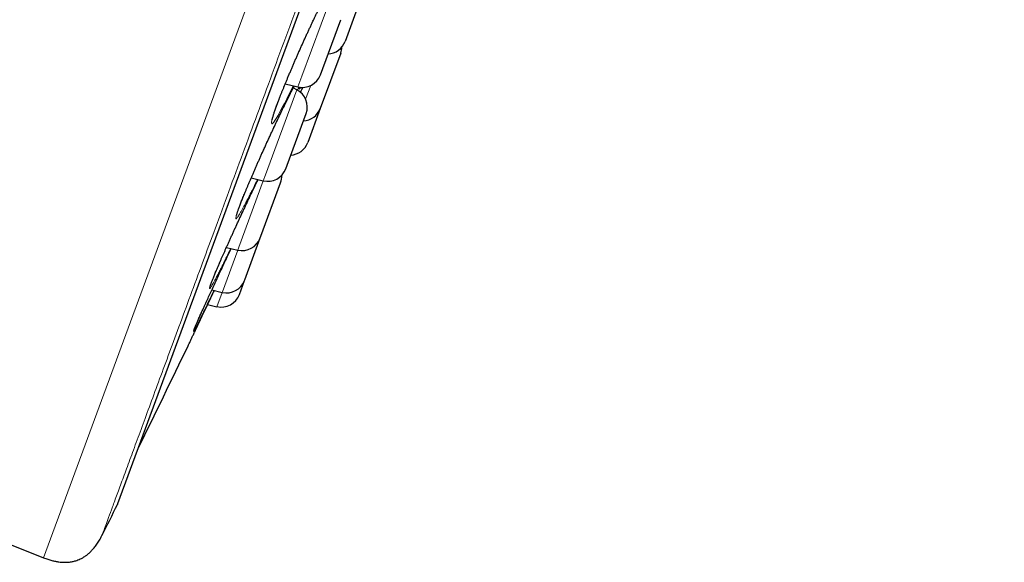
# Model space of a CAD drawing. Header units: millimetres. Extents: x 8 to 949, y 12 to 889.
# Tile 548 of 556: x 834 to 860, y 816 to 830. Entities that reach past the tile are written whole.
import ezdxf

# ---------------------------------------------------------------- set-up
doc = ezdxf.new("R2010")
doc.units = ezdxf.units.MM

msp = doc.modelspace()

# ---------------------------------------------------------------- linework, layer by layer
at = {"color": 252, "linetype": 'Continuous', "lineweight": 0}
for p, q in [((834.669, 816.167), (858.851, 881.719)), ((836.59, 817.551), (859.413, 879.419)), ((841.378, 828.67), (842.148, 830.758)), ((841.276, 828.394), (841.378, 828.67)), ((841.298, 828.391), (841.266, 828.309)), ((841.61, 828.431), (841.478, 828.074)), ((840.435, 826.113), (841.249, 828.319)), ((840.377, 825.955), (840.435, 826.113)), ((839.74, 824.229), (840.377, 825.955)), ((839.314, 823.076), (839.714, 824.158)), ((839.714, 824.158), (839.74, 824.229)), ((839.171, 822.687), (839.308, 823.058)), ((839.308, 823.058), (839.314, 823.076))]:
    msp.add_line(p, q, dxfattribs=at)
at = {"color": 7, "linetype": 'Continuous', "lineweight": 30}
for p, q in [((836.599, 817.571), (859.407, 879.398)), ((843.029, 831.01), (842.501, 829.577)), ((841.922, 828.875), (842.389, 830.14)), ((842.388, 829.271), (841.859, 827.838)), ((841.86, 828.708), (841.922, 828.875)), ((840.946, 828.472), (841.276, 828.394)), ((841.249, 828.319), (841.156, 828.367)), ((841.859, 827.838), (841.531, 826.949)), ((840.996, 826.365), (841.489, 827.702)), ((840.96, 826.269), (840.996, 826.365)), ((840.062, 826.029), (840.377, 825.955)), ((840.313, 824.515), (840.826, 825.905)), ((840.297, 824.472), (840.313, 824.515)), ((839.896, 823.382), (840.297, 824.472)), ((839.42, 824.227), (839.714, 824.158)), ((839.755, 823.001), (839.891, 823.371)), ((839.891, 823.371), (839.896, 823.382)), ((839.039, 823.121), (839.308, 823.058)), ((838.931, 822.744), (839.171, 822.687)), ((838.423, 821.67), (838.423, 821.67))]:
    msp.add_line(p, q, dxfattribs=at)
at = {"color": 252, "linetype": 'Continuous', "lineweight": 0, "flags": 128}
msp.add_lwpolyline([(841.154, 828.423), (841.117, 828.347), (841.051, 828.212), (840.987, 828.085), (840.927, 827.968), (840.871, 827.86), (840.828, 827.78), (840.788, 827.707), (840.751, 827.643), (840.711, 827.575), (840.676, 827.521), (840.647, 827.479), (840.623, 827.452), (840.606, 827.438), (840.595, 827.438), (840.59, 827.452), (840.591, 827.479), (840.599, 827.521), (840.613, 827.575), (840.633, 827.642), (840.659, 827.722), (840.69, 827.813), (840.727, 827.915), (840.769, 828.028), (840.816, 828.149), (840.868, 828.28), (840.924, 828.419), (840.984, 828.564), (841.047, 828.715), (841.113, 828.871), (841.181, 829.03), (841.252, 829.192), (841.324, 829.355), (841.397, 829.518), (841.471, 829.68), (841.545, 829.84), (841.617, 829.997), (841.689, 830.149)], dxfattribs=at)
at = {"color": 7, "linetype": 'Continuous', "lineweight": 30}
for centre, radius, start, end in [((842.032, 829.75), 0.5, 273.3294, 339.7512), ((841.919, 829.444), 0.5, 339.7512, 358.8009), ((841.391, 828.881), 0.5, 256.7512, 339.7512), ((841.02, 827.875), 0.5, 339.7512, 62.7512), ((841.39, 828.011), 0.5, 273.3294, 339.7512), ((841.062, 827.122), 0.5, 273.3294, 339.7512), ((840.491, 826.442), 0.5, 256.7512, 339.7512), ((840.357, 826.078), 0.5, 339.7512, 2.5849), ((839.828, 824.645), 0.5, 256.7512, 339.7512), ((839.422, 823.544), 0.5, 256.7512, 339.7512), ((839.286, 823.174), 0.5, 256.7512, 339.7512), ((568.089, 951.744), 300, 333.74462, 334.30491), ((568.247, 951.685), 300, 333.26848, 333.44128), ((836.411, 817.64), 0.2, 333.4413, 339.7512), ((970.999, 1158.463), 368.446, 247.99345, 248.28357)]:
    msp.add_arc(centre, radius, start, end, dxfattribs=at)
at = {"color": 252, "linetype": 'Continuous', "lineweight": 0}
for points, knots in [([(835.116, 888.909), (835.113, 888.903), (835.109, 888.892), (835.074, 888.797), (835.019, 888.646), (834.941, 888.434), (834.841, 888.164), (834.721, 887.838), (834.58, 887.457), (834.419, 887.02), (834.236, 886.525), (834.032, 885.972), (833.807, 885.36), (833.561, 884.695), (833.296, 883.977), (833.014, 883.212), (832.716, 882.404), (832.402, 881.553), (832.072, 880.658), (831.724, 879.714), (831.358, 878.722), (830.974, 877.683), (830.577, 876.605), (830.165, 875.49), (829.744, 874.347), (829.313, 873.18), (828.874, 871.989), (828.425, 870.772), (827.964, 869.523), (827.492, 868.243), (827.009, 866.935), (826.52, 865.609), (826.025, 864.266), (825.528, 862.919), (825.03, 861.57), (824.533, 860.221), (824.033, 858.868), (823.53, 857.503), (823.024, 856.13), (822.515, 854.752), (822.009, 853.379), (821.505, 852.014), (821.009, 850.668), (820.52, 849.343), (820.039, 848.041), (819.566, 846.756), (819.096, 845.485), (818.633, 844.228), (818.176, 842.989), (817.73, 841.779), (817.294, 840.599), (816.874, 839.458), (816.468, 838.359), (816.078, 837.302), (815.702, 836.283), (815.338, 835.297), (814.988, 834.348), (814.652, 833.437), (814.334, 832.574), (814.033, 831.758), (813.752, 830.997), (813.492, 830.291), (813.251, 829.64), (813.03, 829.041), (812.828, 828.491), (812.644, 827.994), (812.481, 827.551), (812.339, 827.165), (812.218, 826.839), (812.12, 826.573), (812.044, 826.367), (811.99, 826.22), (811.96, 826.138), (811.947, 826.104), (811.951, 826.114), (811.951, 826.114)], [0, 0, 0, 0, 0.014, 0.028, 0.042, 0.056, 0.07, 0.08375, 0.0975, 0.11125, 0.125, 0.139, 0.153, 0.167, 0.181, 0.195, 0.20875, 0.2225, 0.23625, 0.25, 0.264, 0.278, 0.292, 0.306, 0.32, 0.33375, 0.3475, 0.36125, 0.375, 0.389, 0.403, 0.417, 0.431, 0.445, 0.45875, 0.4725, 0.48625, 0.5, 0.514, 0.528, 0.542, 0.556, 0.57, 0.58375, 0.5975, 0.61125, 0.625, 0.639, 0.653, 0.667, 0.681, 0.695, 0.70875, 0.7225, 0.73625, 0.75, 0.764, 0.778, 0.792, 0.806, 0.819999, 0.83375, 0.8475, 0.86125, 0.875, 0.889, 0.903, 0.916999, 0.930999, 0.944999, 0.958749, 0.972499, 0.986249, 0.999999, 1, 1, 1, 1]), ([(859.63, 880.298), (859.628, 880.292), (859.623, 880.28), (859.588, 880.184), (859.532, 880.032), (859.453, 879.817), (859.352, 879.544), (859.23, 879.214), (859.088, 878.828), (858.925, 878.386), (858.74, 877.885), (858.533, 877.325), (858.305, 876.706), (858.057, 876.032), (857.789, 875.306), (857.503, 874.532), (857.201, 873.713), (856.884, 872.853), (856.549, 871.947), (856.197, 870.991), (855.827, 869.987), (855.439, 868.936), (855.036, 867.845), (854.62, 866.716), (854.193, 865.56), (853.757, 864.378), (853.313, 863.173), (852.858, 861.941), (852.392, 860.677), (851.914, 859.382), (851.426, 858.058), (850.93, 856.715), (850.429, 855.357), (849.926, 853.993), (849.423, 852.628), (848.919, 851.263), (848.414, 849.893), (847.904, 848.512), (847.392, 847.122), (846.877, 845.727), (846.365, 844.338), (845.855, 842.956), (845.352, 841.594), (844.857, 840.252), (844.371, 838.935), (843.892, 837.635), (843.417, 836.347), (842.948, 835.076), (842.485, 833.822), (842.033, 832.597), (841.593, 831.403), (841.167, 830.248), (840.757, 829.136), (840.362, 828.066), (839.981, 827.034), (839.613, 826.036), (839.259, 825.076), (838.919, 824.154), (838.597, 823.28), (838.292, 822.455), (838.008, 821.685), (837.744, 820.97), (837.501, 820.311), (837.277, 819.705), (837.072, 819.148), (836.887, 818.645), (836.721, 818.196), (836.577, 817.806), (836.455, 817.476), (836.356, 817.207), (836.279, 816.998), (836.225, 816.851), (836.191, 816.759), (836.187, 816.748), (836.185, 816.742)], [0, 0, 0, 0, 0.014, 0.028, 0.042, 0.056, 0.07, 0.08375, 0.0975, 0.11125, 0.125, 0.139, 0.153, 0.167, 0.181, 0.195, 0.20875, 0.2225, 0.23625, 0.25, 0.264, 0.278, 0.292, 0.306, 0.32, 0.33375, 0.3475, 0.36125, 0.375, 0.389, 0.403, 0.417, 0.431, 0.445, 0.45875, 0.4725, 0.48625, 0.5, 0.514, 0.528, 0.542, 0.556, 0.57, 0.58375, 0.5975, 0.61125, 0.625, 0.639, 0.653, 0.667, 0.681, 0.695, 0.70875, 0.7225, 0.73625, 0.75, 0.764, 0.778, 0.792, 0.806, 0.82, 0.83375, 0.8475, 0.86125, 0.875, 0.889, 0.903, 0.917, 0.931, 0.945, 0.95875, 0.9725, 0.98625, 1, 1, 1, 1]), ([(840.226, 825.991), (840.213, 825.963), (840.176, 825.888), (840.119, 825.772), (840.055, 825.643), (839.994, 825.524), (839.941, 825.421), (839.895, 825.333), (839.855, 825.258), (839.815, 825.187), (839.778, 825.121), (839.744, 825.064), (839.715, 825.02), (839.692, 824.989), (839.676, 824.973), (839.666, 824.97), (839.663, 824.98), (839.665, 825.005), (839.674, 825.043), (839.689, 825.094), (839.711, 825.159), (839.738, 825.235), (839.771, 825.323), (839.81, 825.423), (839.854, 825.533), (839.902, 825.652), (839.956, 825.781), (840.014, 825.917), (840.075, 826.061), (840.14, 826.21), (840.208, 826.364), (840.278, 826.523), (840.35, 826.683), (840.424, 826.846), (840.498, 827.008), (840.573, 827.171), (840.648, 827.331), (840.722, 827.488), (840.795, 827.641), (840.866, 827.789), (840.935, 827.93), (841.003, 828.067), (841.067, 828.196), (841.128, 828.315), (841.164, 828.384), (841.181, 828.416)], [0, 0, 0, 0, 0.013517, 0.037286, 0.06114, 0.084994, 0.108764, 0.128342, 0.147945, 0.167523, 0.191361, 0.215285, 0.239207, 0.263043, 0.286765, 0.310572, 0.334378, 0.358099, 0.381844, 0.405676, 0.429507, 0.453252, 0.476893, 0.500617, 0.524342, 0.547983, 0.571659, 0.595419, 0.61918, 0.642856, 0.666528, 0.690285, 0.714042, 0.737714, 0.76142, 0.78521, 0.808999, 0.832704, 0.856404, 0.880188, 0.903971, 0.927669, 0.952489, 0.977406, 1, 1, 1, 1]), ([(841.349, 828.384), (841.347, 828.381), (841.337, 828.364), (841.324, 828.348), (841.312, 828.336), (841.306, 828.338), (841.306, 828.356), (841.309, 828.373), (841.313, 828.387), (841.313, 828.387)], [0, 0, 0, 0, 0.0477626, 0.2377325, 0.4283872, 0.6190417, 0.8090112, 0.9981346, 1, 1, 1, 1]), ([(839.533, 824.201), (839.528, 824.19), (839.504, 824.14), (839.462, 824.053), (839.407, 823.942), (839.351, 823.829), (839.295, 823.716), (839.239, 823.606), (839.188, 823.506), (839.142, 823.417), (839.101, 823.341), (839.066, 823.277), (839.036, 823.226), (839.013, 823.188), (838.996, 823.164), (838.985, 823.153), (838.98, 823.157), (838.982, 823.173), (838.99, 823.204), (839.005, 823.248), (839.026, 823.304), (839.053, 823.373), (839.086, 823.455), (839.124, 823.548), (839.168, 823.652), (839.217, 823.765), (839.27, 823.889), (839.328, 824.021), (839.39, 824.16), (839.455, 824.305), (839.523, 824.456), (839.594, 824.612), (839.667, 824.771), (839.741, 824.932), (839.816, 825.094), (839.892, 825.257), (839.968, 825.418), (840.044, 825.579), (840.12, 825.738), (840.186, 825.876), (840.226, 825.957), (840.24, 825.987)], [0, 0, 0, 0, 0.0056355, 0.0276822, 0.0497554, 0.0718015, 0.0986341, 0.1255632, 0.1524898, 0.1793191, 0.2060208, 0.2328177, 0.2596137, 0.2863142, 0.3130423, 0.3398668, 0.3666913, 0.3934194, 0.4200214, 0.4467183, 0.4734151, 0.500017, 0.5266441, 0.5533664, 0.5800888, 0.606716, 0.6333261, 0.6600311, 0.686736, 0.7133461, 0.7399865, 0.7667221, 0.793457, 0.8200966, 0.8467343, 0.8734661, 0.900196, 0.9268311, 0.9547785, 0.9828349, 1, 1, 1, 1]), ([(838.712, 822.318), (838.7, 822.295), (838.675, 822.244), (838.642, 822.18), (838.613, 822.126), (838.591, 822.084), (838.575, 822.057), (838.565, 822.043), (838.562, 822.042), (838.565, 822.055), (838.575, 822.082), (838.591, 822.123), (838.613, 822.176), (838.642, 822.241), (838.676, 822.319), (838.716, 822.41), (838.749, 822.485), (838.77, 822.532), (838.775, 822.542)], [0, 0, 0, 0, 0.058051, 0.124257, 0.190461, 0.256429, 0.322464, 0.388736, 0.455009, 0.521044, 0.586781, 0.652752, 0.718724, 0.784461, 0.850288, 0.916351, 0.982414, 1, 1, 1, 1])]:
    msp.add_open_spline(points, degree=3, knots=knots, dxfattribs=at)
at = {"color": 7, "linetype": 'Continuous', "lineweight": 30}
for points, knots in [([(840.608, 827.536), (840.608, 827.536), (840.608, 827.536), (840.609, 827.54), (840.61, 827.548), (840.613, 827.56), (840.617, 827.578), (840.622, 827.599), (840.63, 827.626), (840.639, 827.657), (840.65, 827.692), (840.663, 827.732), (840.678, 827.776), (840.695, 827.823), (840.713, 827.874), (840.733, 827.928), (840.754, 827.986), (840.777, 828.047), (840.802, 828.111), (840.828, 828.178), (840.855, 828.247), (840.884, 828.319), (840.914, 828.393), (840.945, 828.469), (840.977, 828.547), (841.01, 828.627), (841.044, 828.709), (841.08, 828.792), (841.116, 828.877), (841.152, 828.962), (841.19, 829.048), (841.227, 829.134), (841.265, 829.221), (841.304, 829.309), (841.344, 829.397), (841.383, 829.486), (841.423, 829.574), (841.463, 829.661), (841.502, 829.748), (841.542, 829.833), (841.581, 829.918), (841.62, 830.001), (841.659, 830.084), (841.697, 830.165), (841.735, 830.244), (841.773, 830.322), (841.81, 830.397), (841.845, 830.47), (841.88, 830.541), (841.914, 830.609), (841.947, 830.675), (841.979, 830.737), (842.01, 830.797), (842.04, 830.854), (842.068, 830.907), (842.093, 830.953), (842.113, 830.989), (842.131, 831.022), (842.151, 831.058), (842.173, 831.095), (842.193, 831.129), (842.211, 831.158), (842.227, 831.184), (842.24, 831.204), (842.251, 831.22), (842.259, 831.23), (842.264, 831.236), (842.266, 831.239), (842.266, 831.239), (842.266, 831.238)], [0, 0, 0, 0, 0.005555, 0.015171, 0.025962, 0.03779, 0.050581, 0.064176, 0.078414, 0.093147, 0.108257, 0.123654, 0.139274, 0.155066, 0.170948, 0.186824, 0.202834, 0.218944, 0.235119, 0.25133, 0.267544, 0.283727, 0.299871, 0.315986, 0.332176, 0.348465, 0.364818, 0.381198, 0.397558, 0.413858, 0.430064, 0.446195, 0.46238, 0.478675, 0.495047, 0.511461, 0.527877, 0.544251, 0.560547, 0.57674, 0.592914, 0.609178, 0.625499, 0.641858, 0.658231, 0.674591, 0.690914, 0.707179, 0.723353, 0.739599, 0.75582, 0.77202, 0.788202, 0.804365, 0.820511, 0.836636, 0.848537, 0.857108, 0.872986, 0.888738, 0.904334, 0.919733, 0.934868, 0.949645, 0.963924, 0.975917, 0.986513, 0.996288, 1, 1, 1, 1]), ([(839.682, 825.055), (839.682, 825.055), (839.682, 825.054), (839.682, 825.058), (839.684, 825.065), (839.687, 825.077), (839.691, 825.093), (839.698, 825.114), (839.706, 825.139), (839.716, 825.169), (839.728, 825.203), (839.742, 825.242), (839.757, 825.284), (839.775, 825.33), (839.794, 825.38), (839.815, 825.433), (839.837, 825.49), (839.861, 825.55), (839.887, 825.613), (839.914, 825.678), (839.942, 825.747), (839.972, 825.817), (840.002, 825.89), (840.034, 825.965), (840.067, 826.042), (840.102, 826.121), (840.137, 826.202), (840.173, 826.285), (840.21, 826.369), (840.248, 826.453), (840.286, 826.539), (840.324, 826.624), (840.363, 826.711), (840.403, 826.798), (840.443, 826.886), (840.483, 826.975), (840.524, 827.063), (840.564, 827.15), (840.605, 827.237), (840.645, 827.322), (840.684, 827.407), (840.724, 827.491), (840.763, 827.574), (840.802, 827.655), (840.841, 827.735), (840.879, 827.814), (840.916, 827.89), (840.952, 827.964), (840.988, 828.035), (841.022, 828.105), (841.056, 828.171), (841.088, 828.235), (841.119, 828.296), (841.149, 828.354), (841.17, 828.394), (841.18, 828.414), (841.182, 828.417)], [0, 0, 0, 0, 0.004894, 0.01625, 0.029145, 0.043442, 0.059016, 0.07564, 0.093081, 0.111132, 0.129635, 0.148473, 0.167565, 0.186851, 0.206237, 0.225599, 0.245116, 0.264746, 0.28445, 0.304192, 0.323932, 0.343633, 0.36328, 0.38289, 0.402588, 0.422406, 0.4423, 0.462228, 0.482131, 0.501962, 0.521679, 0.541302, 0.560986, 0.580803, 0.600715, 0.620678, 0.640646, 0.660565, 0.680391, 0.700094, 0.719767, 0.739548, 0.7594, 0.779299, 0.799218, 0.819124, 0.838989, 0.858788, 0.878482, 0.898261, 0.918014, 0.937747, 0.957465, 0.97717, 0.996864, 1, 1, 1, 1]), ([(841.347, 828.251), (841.359, 828.278), (841.378, 828.321), (841.398, 828.365), (841.406, 828.382)], [0, 0, 0, 0, 0.613091, 1, 1, 1, 1]), ([(838.998, 823.219), (838.998, 823.219), (838.998, 823.218), (838.999, 823.221), (839, 823.228), (839.004, 823.238), (839.009, 823.254), (839.016, 823.273), (839.025, 823.298), (839.035, 823.327), (839.048, 823.36), (839.063, 823.397), (839.08, 823.439), (839.098, 823.484), (839.118, 823.532), (839.139, 823.584), (839.163, 823.639), (839.188, 823.697), (839.214, 823.759), (839.242, 823.823), (839.271, 823.89), (839.302, 823.96), (839.333, 824.032), (839.366, 824.105), (839.399, 824.181), (839.434, 824.259), (839.47, 824.339), (839.507, 824.421), (839.545, 824.504), (839.583, 824.588), (839.622, 824.674), (839.661, 824.759), (839.701, 824.845), (839.741, 824.932), (839.782, 825.02), (839.823, 825.107), (839.864, 825.195), (839.905, 825.283), (839.946, 825.37), (839.986, 825.456), (840.027, 825.542), (840.067, 825.626), (840.107, 825.709), (840.146, 825.791), (840.185, 825.872), (840.216, 825.937), (840.235, 825.975), (840.24, 825.987)], [0, 0, 0, 0, 0.003926, 0.017161, 0.032466, 0.049893, 0.068696, 0.088993, 0.110389, 0.132566, 0.155275, 0.178332, 0.201601, 0.22498, 0.248407, 0.271828, 0.295383, 0.319126, 0.342997, 0.366934, 0.390871, 0.414739, 0.438484, 0.462118, 0.485803, 0.509661, 0.533643, 0.557699, 0.581774, 0.605798, 0.629721, 0.653502, 0.677237, 0.701095, 0.725048, 0.749067, 0.77312, 0.797173, 0.821188, 0.845137, 0.868976, 0.892871, 0.9168, 0.940725, 0.964653, 0.988595, 1, 1, 1, 1]), ([(838.775, 822.542), (838.787, 822.568), (838.815, 822.631), (838.866, 822.742), (838.925, 822.871), (838.988, 823.009), (839.054, 823.152), (839.123, 823.302), (839.195, 823.457), (839.269, 823.615), (839.344, 823.775), (839.42, 823.937), (839.486, 824.078), (839.527, 824.165), (839.543, 824.198)], [0, 0, 0, 0, 0.064417, 0.152296, 0.240488, 0.32868, 0.416559, 0.504557, 0.592869, 0.681179, 0.769174, 0.857157, 0.945451, 1, 1, 1, 1]), ([(838.423, 821.669), (838.423, 821.669), (838.422, 821.667), (838.426, 821.676), (838.436, 821.697), (838.453, 821.733), (838.476, 821.781), (838.505, 821.843), (838.54, 821.917), (838.58, 822.002), (838.626, 822.1), (838.678, 822.208), (838.733, 822.325), (838.792, 822.451), (838.856, 822.586), (838.923, 822.728), (838.993, 822.876), (839.052, 823.001), (839.089, 823.08), (839.102, 823.106)], [0, 0, 0, 0, 0.008482, 0.07357, 0.136551, 0.199533, 0.264336, 0.329138, 0.39223, 0.455322, 0.520244, 0.585167, 0.648265, 0.711363, 0.776287, 0.841211, 0.904397, 0.967583, 1, 1, 1, 1]), ([(839.097, 823.107), (839.095, 823.102), (839.073, 823.056), (839.033, 822.975), (838.979, 822.862), (838.923, 822.748), (838.868, 822.633), (838.812, 822.52), (838.762, 822.418), (838.729, 822.351), (838.714, 822.322), (838.712, 822.318)], [0, 0, 0, 0, 0.0154059, 0.1380702, 0.2608818, 0.3835425, 0.5329346, 0.6828633, 0.832778, 0.9821511, 1, 1, 1, 1]), ([(838.577, 822.083), (838.577, 822.083), (838.576, 822.083), (838.577, 822.085), (838.58, 822.091), (838.583, 822.102), (838.589, 822.117), (838.597, 822.136), (838.607, 822.16), (838.619, 822.188), (838.633, 822.221), (838.649, 822.257), (838.666, 822.297), (838.685, 822.341), (838.706, 822.388), (838.729, 822.439), (838.752, 822.491), (838.769, 822.528), (838.776, 822.545)], [0, 0, 0, 0, 0.0121, 0.052492, 0.100716, 0.15631, 0.218275, 0.283742, 0.352357, 0.422971, 0.494839, 0.567457, 0.640479, 0.713649, 0.786769, 0.859795, 0.933172, 1, 1, 1, 1]), ([(834.669, 816.167), (834.706, 816.153), (834.776, 816.126), (834.879, 816.095), (834.973, 816.073), (835.058, 816.059), (835.134, 816.05), (835.207, 816.047), (835.275, 816.048), (835.338, 816.054), (835.392, 816.062), (835.439, 816.071), (835.485, 816.083), (835.535, 816.098), (835.592, 816.12), (835.654, 816.149), (835.722, 816.188), (835.789, 816.235), (835.856, 816.29), (835.921, 816.353), (835.987, 816.429), (836.054, 816.518), (836.122, 816.623), (836.163, 816.701), (836.185, 816.742)], [0, 0, 0, 0, 0.065295, 0.123773, 0.176164, 0.223112, 0.265174, 0.302822, 0.34271, 0.37732, 0.407035, 0.432118, 0.456342, 0.484919, 0.517945, 0.555577, 0.598121, 0.646066, 0.690654, 0.740015, 0.794803, 0.855788, 0.923857, 1, 1, 1, 1])]:
    msp.add_open_spline(points, degree=3, knots=knots, dxfattribs=at)

doc.saveas('drawing.dxf')
